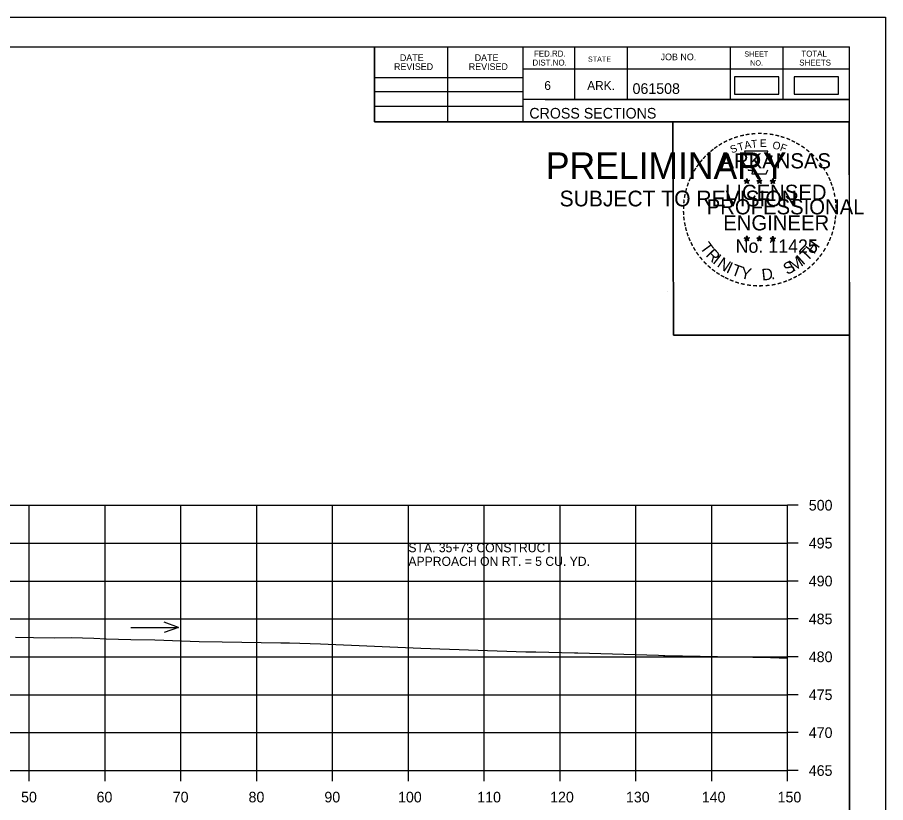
# Model space of a CAD drawing. Extents: x 1371057 to 1372761, y 380005 to 390517.
# Drawn here: x 1371609.3 to 1371723.8, y 380968.2 to 381071.8 of the extents above; entities that cross this region are included whole.
import ezdxf

# ---------------------------------------------------------------- set-up
doc = ezdxf.new("R2010")
doc.units = 0
for name, color, linetype in [('R_Axis', 7, 'Continuous'), ('R_Axis Annot', 7, 'Continuous'), ('R_Border', 7, 'Continuous'), ('R_Border PE', 7, 'Continuous'), ('R_Border Prem', 7, 'Continuous'), ('R_Dimension', 7, 'Continuous'), ('R_Exist Surface', 7, 'Continuous'), ('R_Grid', 7, 'Continuous'), ('R_No Plot', 7, 'Continuous'), ('R_Water Annot', 7, 'Continuous')]:
    doc.layers.add(name, color=color, linetype=linetype)

msp = doc.modelspace()

# ---------------------------------------------------------------- linework, layer by layer
at = {"layer": 'R_Axis'}
for p, q in [((1371710.87, 380972.41), (1371710.87, 381007.41)), ((1371712.27, 381007.41), (1371710.87, 381007.41)), ((1371712.27, 381002.41), (1371710.87, 381002.41)), ((1371712.27, 380997.41), (1371710.87, 380997.41)), ((1371712.27, 380992.41), (1371710.87, 380992.41)), ((1371712.27, 380987.41), (1371710.87, 380987.41)), ((1371712.27, 380982.41), (1371710.87, 380982.41)), ((1371712.27, 380977.41), (1371710.87, 380977.41)), ((1371410.87, 380972.41), (1371710.87, 380972.41)), ((1371610.87, 380971.01), (1371610.87, 380972.41)), ((1371620.87, 380971.01), (1371620.87, 380972.41)), ((1371630.87, 380971.01), (1371630.87, 380972.41)), ((1371640.87, 380971.01), (1371640.87, 380972.41)), ((1371650.87, 380971.01), (1371650.87, 380972.41)), ((1371660.87, 380971.01), (1371660.87, 380972.41)), ((1371670.87, 380971.01), (1371670.87, 380972.41)), ((1371680.87, 380971.01), (1371680.87, 380972.41)), ((1371690.87, 380971.01), (1371690.87, 380972.41)), ((1371700.87, 380971.01), (1371700.87, 380972.41)), ((1371710.87, 380971.01), (1371710.87, 380972.41)), ((1371712.27, 380972.41), (1371710.87, 380972.41))]:
    msp.add_line(p, q, dxfattribs=at)
at = {"layer": 'R_Border'}
for p, q in [((1371402.87, 381067.87), (1371719.05, 381067.87)), ((1371656.41, 381057.99), (1371656.41, 381067.87)), ((1371666.09, 381057.99), (1371666.09, 381067.87)), ((1371675.95, 381067.87), (1371675.95, 381057.99)), ((1371682.79, 381067.87), (1371682.79, 381060.93)), ((1371689.73, 381067.87), (1371689.73, 381060.93)), ((1371703.31, 381067.87), (1371703.31, 381060.93)), ((1371710.25, 381067.87), (1371710.25, 381060.93)), ((1371719.05, 380862.41), (1371719.05, 381067.87)), ((1371719.05, 381064.93), (1371675.95, 381064.93)), ((1371719.05, 381064.95), (1371719.05, 381064.95)), ((1371656.41, 381063.85), (1371675.95, 381063.85)), ((1371656.41, 381061.99), (1371675.95, 381061.99)), ((1371719.05, 381060.93), (1371675.95, 381060.93)), ((1371678.91, 381060.93), (1371719.05, 381060.93)), ((1371656.41, 381060.05), (1371675.95, 381060.05)), ((1371719.05, 381057.99), (1371656.41, 381057.99))]:
    msp.add_line(p, q, dxfattribs=at)
at = {"layer": 'R_Border PE'}
for p, q in [((1371705.14, 381050.25), (1371705.49, 381050.14)), ((1371705.14, 381050.25), (1371705.39, 381050.2)), ((1371705.14, 381050.25), (1371705.37, 381050.12)), ((1371705.27, 381049.84), (1371705.49, 381050.14)), ((1371705.49, 381050.5), (1371705.45, 381050.25)), ((1371705.49, 381050.14), (1371705.49, 381050.5)), ((1371705.49, 381050.5), (1371705.54, 381050.25)), ((1371705.83, 381050.25), (1371705.49, 381050.14)), ((1371705.7, 381049.84), (1371705.49, 381050.14)), ((1371705.83, 381050.25), (1371705.55, 381050.2)), ((1371705.7, 381049.84), (1371705.56, 381050.13)), ((1371705.83, 381050.25), (1371705.63, 381050.14)), ((1371706.81, 381050.25), (1371707.16, 381050.14)), ((1371706.81, 381050.25), (1371707.06, 381050.2)), ((1371706.81, 381050.25), (1371707.04, 381050.12)), ((1371706.94, 381049.84), (1371707.16, 381050.14)), ((1371707.16, 381050.5), (1371707.12, 381050.25)), ((1371707.16, 381050.14), (1371707.16, 381050.5)), ((1371707.16, 381050.5), (1371707.21, 381050.25)), ((1371707.5, 381050.25), (1371707.16, 381050.14)), ((1371707.37, 381049.84), (1371707.16, 381050.14)), ((1371707.5, 381050.25), (1371707.22, 381050.2)), ((1371707.37, 381049.84), (1371707.23, 381050.13)), ((1371707.5, 381050.25), (1371707.3, 381050.14)), ((1371708.57, 381050.23), (1371708.92, 381050.12)), ((1371708.57, 381050.23), (1371708.82, 381050.19)), ((1371708.57, 381050.23), (1371708.81, 381050.11)), ((1371708.7, 381049.83), (1371708.92, 381050.12)), ((1371708.92, 381050.49), (1371708.88, 381050.24)), ((1371708.92, 381050.12), (1371708.92, 381050.49)), ((1371708.92, 381050.49), (1371708.97, 381050.24)), ((1371709.27, 381050.23), (1371708.92, 381050.12)), ((1371709.13, 381049.83), (1371708.92, 381050.12)), ((1371709.27, 381050.23), (1371708.98, 381050.19)), ((1371709.13, 381049.83), (1371709, 381050.12)), ((1371709.27, 381050.23), (1371709.06, 381050.13)), ((1371705.27, 381049.84), (1371705.4, 381050.08)), ((1371705.27, 381049.84), (1371705.48, 381050.06)), ((1371705.7, 381049.84), (1371705.48, 381050.05)), ((1371706.94, 381049.84), (1371707.07, 381050.08)), ((1371706.94, 381049.84), (1371707.15, 381050.06)), ((1371707.37, 381049.84), (1371707.15, 381050.05)), ((1371708.7, 381049.83), (1371708.83, 381050.07)), ((1371708.7, 381049.83), (1371708.92, 381050.04)), ((1371709.13, 381049.83), (1371708.92, 381050.04)), ((1371705.13, 381042.67), (1371705.48, 381042.56)), ((1371705.13, 381042.67), (1371705.39, 381042.63)), ((1371705.13, 381042.67), (1371705.37, 381042.55)), ((1371705.27, 381042.27), (1371705.48, 381042.56)), ((1371705.27, 381042.27), (1371705.39, 381042.51)), ((1371705.27, 381042.27), (1371705.48, 381042.48)), ((1371705.48, 381042.93), (1371705.44, 381042.68)), ((1371705.48, 381042.56), (1371705.48, 381042.93)), ((1371705.48, 381042.93), (1371705.53, 381042.68)), ((1371705.83, 381042.67), (1371705.48, 381042.56)), ((1371705.7, 381042.27), (1371705.48, 381042.56)), ((1371705.7, 381042.27), (1371705.48, 381042.48)), ((1371705.83, 381042.67), (1371705.54, 381042.62)), ((1371705.7, 381042.27), (1371705.56, 381042.56)), ((1371705.83, 381042.67), (1371705.63, 381042.57)), ((1371706.8, 381042.67), (1371707.15, 381042.56)), ((1371706.8, 381042.67), (1371707.06, 381042.63)), ((1371706.8, 381042.67), (1371707.04, 381042.55)), ((1371706.94, 381042.27), (1371707.15, 381042.56)), ((1371706.94, 381042.27), (1371707.06, 381042.51)), ((1371706.94, 381042.27), (1371707.15, 381042.48)), ((1371707.15, 381042.93), (1371707.11, 381042.68)), ((1371707.15, 381042.56), (1371707.15, 381042.93)), ((1371707.15, 381042.93), (1371707.2, 381042.68)), ((1371707.5, 381042.67), (1371707.15, 381042.56)), ((1371707.36, 381042.27), (1371707.15, 381042.56)), ((1371707.36, 381042.27), (1371707.15, 381042.48)), ((1371707.5, 381042.67), (1371707.21, 381042.62)), ((1371707.36, 381042.27), (1371707.23, 381042.56)), ((1371707.5, 381042.67), (1371707.29, 381042.57)), ((1371708.57, 381042.66), (1371708.92, 381042.55)), ((1371708.57, 381042.66), (1371708.82, 381042.62)), ((1371708.57, 381042.66), (1371708.81, 381042.54)), ((1371708.7, 381042.26), (1371708.92, 381042.55)), ((1371708.7, 381042.26), (1371708.83, 381042.5)), ((1371708.7, 381042.26), (1371708.92, 381042.47)), ((1371708.92, 381042.92), (1371708.88, 381042.67)), ((1371708.92, 381042.55), (1371708.92, 381042.92)), ((1371708.92, 381042.92), (1371708.97, 381042.67)), ((1371709.27, 381042.66), (1371708.92, 381042.55)), ((1371709.13, 381042.26), (1371708.92, 381042.55)), ((1371709.13, 381042.26), (1371708.92, 381042.47)), ((1371709.27, 381042.66), (1371708.98, 381042.61)), ((1371709.13, 381042.26), (1371708.99, 381042.55)), ((1371709.27, 381042.66), (1371709.06, 381042.56))]:
    msp.add_line(p, q, dxfattribs=at)
for points in [[(1371705.18, 381054.12), (1371705.45, 381053.3)], [(1371708.69, 381053.2), (1371708.83, 381053.49), (1371708.15, 381053.46), (1371708.29, 381054.12), (1371705.18, 381054.12)], [(1371705.67, 381051.7), (1371705.67, 381051.61), (1371706.23, 381051.6), (1371706.18, 381051.12), (1371708.05, 381051.12), (1371708.25, 381051.66)], [(1371705.49, 381050.5), (1371705.7, 381049.84), (1371705.14, 381050.25), (1371705.83, 381050.25), (1371705.27, 381049.84), (1371705.49, 381050.5)], [(1371707.16, 381050.5), (1371707.37, 381049.84), (1371706.81, 381050.25), (1371707.5, 381050.25), (1371706.94, 381049.84), (1371707.16, 381050.5)], [(1371708.92, 381050.49), (1371709.13, 381049.83), (1371708.57, 381050.23), (1371709.27, 381050.23), (1371708.7, 381049.83), (1371708.92, 381050.49)], [(1371705.48, 381042.93), (1371705.7, 381042.27), (1371705.13, 381042.67), (1371705.83, 381042.67), (1371705.27, 381042.27), (1371705.48, 381042.93)], [(1371707.15, 381042.93), (1371707.36, 381042.27), (1371706.8, 381042.67), (1371707.5, 381042.67), (1371706.94, 381042.27), (1371707.15, 381042.93)], [(1371708.92, 381042.92), (1371709.13, 381042.26), (1371708.57, 381042.66), (1371709.27, 381042.66), (1371708.7, 381042.26), (1371708.92, 381042.92)]]:
    msp.add_lwpolyline(points, dxfattribs=at)
for centre, radius in [((1371705.49, 381050.13), 0.172), ((1371705.49, 381050.13), 0.145), ((1371705.49, 381050.13), 0.116), ((1371705.49, 381050.13), 0.0991), ((1371705.49, 381050.13), 0.0747), ((1371705.49, 381050.13), 0.0495), ((1371705.49, 381050.13), 0.0296), ((1371707.16, 381050.13), 0.172), ((1371707.16, 381050.13), 0.145), ((1371707.16, 381050.13), 0.116), ((1371707.16, 381050.13), 0.0991), ((1371707.16, 381050.13), 0.0747), ((1371707.16, 381050.13), 0.0495), ((1371707.16, 381050.13), 0.0296), ((1371708.92, 381050.12), 0.172), ((1371708.92, 381050.12), 0.145), ((1371708.92, 381050.12), 0.116), ((1371708.92, 381050.12), 0.0991), ((1371708.92, 381050.12), 0.0747), ((1371708.92, 381050.12), 0.0495), ((1371708.92, 381050.12), 0.0296), ((1371705.48, 381042.56), 0.172), ((1371705.48, 381042.56), 0.145), ((1371705.48, 381042.56), 0.116), ((1371705.48, 381042.56), 0.0991), ((1371705.48, 381042.56), 0.0747), ((1371705.48, 381042.56), 0.0495), ((1371705.48, 381042.56), 0.0296), ((1371707.15, 381042.56), 0.172), ((1371707.15, 381042.56), 0.145), ((1371707.15, 381042.56), 0.116), ((1371707.15, 381042.56), 0.0991), ((1371707.15, 381042.56), 0.0747), ((1371707.15, 381042.56), 0.0495), ((1371707.15, 381042.56), 0.0296), ((1371708.92, 381042.55), 0.172), ((1371708.92, 381042.55), 0.145), ((1371708.92, 381042.55), 0.116), ((1371708.92, 381042.55), 0.0991), ((1371708.92, 381042.55), 0.0747), ((1371708.92, 381042.55), 0.0495), ((1371708.92, 381042.55), 0.0296)]:
    msp.add_circle(centre, radius, dxfattribs=at)
at = {"layer": 'R_Dimension'}
for points in [[(1371703.87, 381061.62), (1371709.7, 381061.62), (1371709.7, 381063.93), (1371703.87, 381063.93)], [(1371711.74, 381061.62), (1371717.57, 381061.62), (1371717.57, 381063.93), (1371711.74, 381063.93)]]:
    msp.add_lwpolyline(points, close=True, dxfattribs=at)
at = {"layer": 'R_Exist Surface'}
msp.add_lwpolyline([(1371609.04, 380990.01), (1371611.43, 380989.97), (1371614.15, 380989.93), (1371616.4, 380989.94), (1371619.39, 380989.86), (1371621, 380989.79), (1371624.25, 380989.71), (1371627.41, 380989.66), (1371633.26, 380989.45), (1371636.33, 380989.37), (1371644.03, 380989.27), (1371645.18, 380989.26), (1371649.29, 380989.14), (1371662.51, 380988.57), (1371676.35, 380988.09), (1371677.67, 380988.06), (1371682.79, 380987.95), (1371683.22, 380987.95), (1371693.85, 380987.62), (1371694.5, 380987.6), (1371694.59, 380987.6), (1371694.68, 380987.59), (1371708.6, 380987.33), (1371710.87, 380987.25)], dxfattribs=at)
at = {"layer": 'R_Grid'}
for p, q in [((1371410.87, 381007.41), (1371710.87, 381007.41)), ((1371610.87, 380972.41), (1371610.87, 381007.41)), ((1371620.87, 380972.41), (1371620.87, 381007.41)), ((1371630.87, 380972.41), (1371630.87, 381007.41)), ((1371640.87, 380972.41), (1371640.87, 381007.41)), ((1371650.87, 380972.41), (1371650.87, 381007.41)), ((1371660.87, 380972.41), (1371660.87, 381007.41)), ((1371670.87, 380972.41), (1371670.87, 381007.41)), ((1371680.87, 380972.41), (1371680.87, 381007.41)), ((1371690.87, 380972.41), (1371690.87, 381007.41)), ((1371700.87, 380972.41), (1371700.87, 381007.41)), ((1371710.87, 380972.41), (1371710.87, 381007.41)), ((1371410.87, 381002.41), (1371710.87, 381002.41)), ((1371410.87, 380997.41), (1371710.87, 380997.41)), ((1371410.87, 380992.41), (1371710.87, 380992.41)), ((1371410.87, 380987.41), (1371710.87, 380987.41)), ((1371410.87, 380982.41), (1371710.87, 380982.41)), ((1371410.87, 380977.41), (1371710.87, 380977.41)), ((1371410.87, 380972.41), (1371710.87, 380972.41))]:
    msp.add_line(p, q, dxfattribs=at)
at = {"layer": 'R_No Plot'}
for p, q in [((1371390.47, 381071.77), (1371723.8, 381071.77)), ((1371695.09, 381035.54), (1371695.09, 381035.54))]:
    msp.add_line(p, q, dxfattribs=at)
for points in [[(1371390.46, 381071.77), (1371723.8, 381071.77), (1371723.8, 380858.43), (1371390.46, 380858.43)], [(1371636.79, 381067.87), (1371656.41, 381067.87), (1371656.41, 381057.99), (1371672.52, 381057.99), (1371695.72, 381057.99), (1371695.84, 381029.83), (1371719.05, 381029.83), (1371719.05, 380862.41), (1371402.87, 380862.41), (1371402.87, 381067.87)], [(1371695.72, 381057.99), (1371718.93, 381057.99), (1371719.05, 381029.83), (1371695.84, 381029.83)]]:
    msp.add_lwpolyline(points, close=True, dxfattribs=at)
at = {"layer": 'R_Water Annot'}
for p, q in [((1371630.56, 380991.3), (1371628.64, 380992)), ((1371624.28, 380991.3), (1371630.56, 380991.3)), ((1371630.56, 380991.3), (1371628.64, 380990.6))]:
    msp.add_line(p, q, dxfattribs=at)

# ---------------------------------------------------------------- texts
at = {"layer": 'R_Axis Annot'}
for s, p in [('500', (1371713.67, 381006.71)), ('495', (1371713.67, 381001.71)), ('490', (1371713.67, 380996.71)), ('485', (1371713.67, 380991.71)), ('480', (1371713.67, 380986.71)), ('475', (1371713.67, 380981.71)), ('470', (1371713.67, 380976.71)), ('465', (1371713.67, 380971.71)), ('50', (1371609.79, 380968.21)), ('60', (1371619.75, 380968.21)), ('70', (1371629.79, 380968.21)), ('80', (1371639.79, 380968.21)), ('90', (1371649.79, 380968.21)), ('100', (1371659.5, 380968.21)), ('110', (1371669.95, 380968.21)), ('120', (1371679.56, 380968.21)), ('130', (1371689.56, 380968.21)), ('140', (1371699.56, 380968.21)), ('150', (1371709.56, 380968.21))]:
    msp.add_text(s, height=1.4, dxfattribs=at).set_placement(p)
at = {"layer": 'R_Border'}
for s, height, p in [('FED.RD.', 0.782, (1371677.43, 381066.59)), ('TOTAL', 0.782, (1371712.69, 381066.59)), ('DATE', 0.879, (1371659.75, 381066.01)), ('DATE', 0.879, (1371669.61, 381066.01)), ('DIST.NO.', 0.782, (1371677.23, 381065.41)), ('STATE', 0.684, (1371684.55, 381065.91)), ('JOB NO.', 0.879, (1371694.13, 381066.11)), ('SHEET', 0.684, (1371705.17, 381066.59)), ('SHEETS', 0.782, (1371712.41, 381065.41)), ('REVISED', 0.879, (1371658.97, 381064.83)), ('REVISED', 0.879, (1371668.83, 381064.83)), ('NO.', 0.684, (1371705.95, 381065.41)), ('6', 1.17, (1371678.79, 381062.19)), ('ARK.', 1.172, (1371684.45, 381062.19)), ('061508', 1.4, (1371690.43, 381061.67)), ('CROSS SECTIONS', 1.4, (1371676.82, 381058.42))]:
    msp.add_text(s, height=height, rotation=360, dxfattribs=at).set_placement(p)
at = {"layer": 'R_Border PE'}
for s, height, rotation, p in [('-', 1.6, 24.3072, (1371703.29, 381054.98)), ('-', 1.6, 19.1761, (1371703.93, 381055.25)), ('-', 1.6, 13.6301, (1371704.68, 381055.49)), ('-', 1.6, 10.2193, (1371705.35, 381055.65)), ('-', 1.6, 5.8968, (1371706.08, 381055.76)), ('-', 1.6, 0.1862, (1371706.86, 381055.84)), ('-', 1.6, 357.743, (1371707.58, 381055.82)), ('-', 1.6, 352.1617, (1371708.32, 381055.77)), ('-', 1.6, 347.2049, (1371709.04, 381055.65)), ('-', 1.6, 342.3362, (1371709.68, 381055.5)), ('-', 1.6, 337.8551, (1371710.41, 381055.28)), ('-', 1.6, 36.2317, (1371701.48, 381053.9)), ('-', 1.6, 34.0636, (1371702.06, 381054.3)), ('-', 1.6, 28.7918, (1371702.66, 381054.67)), ('S', 1, 21.594, (1371703.53, 381053.8)), ('T', 1, 16.4036, (1371704.45, 381054.13)), ('A', 1, 11.2132, (1371705.27, 381054.38)), ('T', 1, 6.0228, (1371706.12, 381054.55)), ('E', 1, 0.8323, (1371707.23, 381054.66)), ('O', 1, 350.4515, (1371708.83, 381054.45)), ('F', 1, 340.0707, (1371709.79, 381054.22)), ('-', 1.6, 334.1211, (1371711.04, 381055)), ('-', 1.6, 329.6409, (1371711.62, 381054.72)), ('-', 1.6, 325.8627, (1371712.26, 381054.36)), ('-', 1.6, 48.423, (1371700.13, 381052.63)), ('-', 1.6, 42.9622, (1371700.58, 381053.11)), ('-', 1.6, 38.9507, (1371701.01, 381053.52)), ('ARKANSAS', 2, 360, (1371702.03, 381051.84)), ('-', 1.6, 320.5297, (1371712.87, 381053.93)), ('-', 1.6, 315.5786, (1371713.47, 381053.45)), ('-', 1.6, 54.2325, (1371699.31, 381051.57)), ('-', 1.6, 50.6142, (1371699.72, 381052.14)), ('-', 1.6, 309.8797, (1371714.04, 381052.9)), ('-', 1.6, 306.6522, (1371714.57, 381052.29)), ('-', 1.6, 62.8713, (1371698.67, 381050.43)), ('-', 1.6, 58.0706, (1371698.99, 381051.05)), ('-', 1.4, 303.6753, (1371715.05, 381051.73)), ('-', 1.6, 299.6684, (1371715.37, 381051.12)), ('-', 1.6, 67.7743, (1371698.41, 381049.82)), ('DWB', 0.01, 360, (1371705.47, 381050.13)), ('DWB', 0.01, 360, (1371707.14, 381050.13)), ('DWB', 0.01, 360, (1371708.91, 381050.12)), ('-', 1.6, 294.6628, (1371715.7, 381050.51)), ('-', 1.6, 75.461, (1371698, 381048.48)), ('-', 1.6, 72.3945, (1371698.2, 381049.19)), ('LICENSED', 2, 360, (1371702.63, 381047.69)), ('-', 1.6, 290.5728, (1371715.95, 381049.93)), ('-', 1.6, 285.1233, (1371716.19, 381049.35)), ('-', 1.6, 81.2013, (1371697.87, 381047.77)), ('-', 1.6, 280.5493, (1371716.39, 381048.61)), ('-', 1.6, 276.5962, (1371716.55, 381047.84)), ('-', 1.6, 89.0622, (1371697.77, 381046.37)), ('-', 1.6, 85.1863, (1371697.79, 381047.07)), ('PROFESSIONAL', 2, 360, (1371700.21, 381045.78)), ('-', 1.6, 274.3301, (1371716.61, 381047.12)), ('-', 1.6, 94.1959, (1371697.8, 381045.65)), ('ENGINEER', 2, 360, (1371702.39, 381043.66)), ('-', 1.6, 263.5172, (1371716.62, 381045.82)), ('-', 1.6, 269.9407, (1371716.64, 381046.49)), ('-', 1.6, 98.9479, (1371697.87, 381044.98)), ('-', 1.6, 101.7149, (1371698.01, 381044.25)), ('-', 1.6, 260.9953, (1371716.55, 381045.17)), ('-', 1.6, 105.4578, (1371698.17, 381043.65)), ('-', 1.6, 109.0874, (1371698.38, 381043.02)), ('-', 1.6, 252.8681, (1371716.26, 381043.77)), ('-', 1.6, 255.7626, (1371716.44, 381044.49)), ('-', 1.6, 114.0643, (1371698.64, 381042.43)), ('-', 1.6, 115.7289, (1371698.94, 381041.81)), ('T', 1.54, 306.0406, (1371699.24, 381041.4)), ('No. 11425', 1.757, 360, (1371704.02, 381040.71)), ('DWB', 0.01, 360, (1371705.47, 381042.56)), ('DWB', 0.01, 360, (1371707.14, 381042.56)), ('DWB', 0.01, 360, (1371708.91, 381042.55)), ('H', 1.54, 54.6088, (1371714.36, 381040.44)), ('-', 1.6, 244.6197, (1371715.78, 381042.47)), ('-', 1.6, 247.8887, (1371716.04, 381043.1)), ('-', 1.6, 120.4471, (1371699.3, 381041.22)), ('R', 1.54, 314.005, (1371700, 381040.35)), ('T', 1.54, 46.6444, (1371713.47, 381039.49)), ('-', 1.6, 239.0712, (1371715.38, 381041.71)), ('-', 1.6, 125.8934, (1371699.7, 381040.66)), ('-', 1.6, 130.7181, (1371700.17, 381040.11)), ('I', 1.54, 321.9694, (1371700.9, 381039.42)), ('N', 1.54, 326.5002, (1371701.47, 381038.95)), ('M', 1.54, 32.6563, (1371711.63, 381038.17)), ('I', 1.54, 42.1136, (1371712.91, 381039.02)), ('-', 1.6, 231.2538, (1371714.55, 381040.5)), ('-', 1.6, 233.8452, (1371714.98, 381041.06)), ('-', 1.6, 134.2238, (1371700.68, 381039.56)), ('-', 1.6, 138.9338, (1371701.21, 381039.1)), ('I', 1.54, 335.3603, (1371702.68, 381038.16)), ('T', 1.54, 339.8912, (1371703.34, 381037.84)), ('Y', 1.54, 347.8556, (1371704.56, 381037.39)), ('D', 1.54, 6.3969, (1371707.54, 381037.03)), ('S', 1.54, 26.9312, (1371710.79, 381037.76)), ('-', 1.6, 221.0851, (1371713.55, 381039.42)), ('-', 1.6, 225.7653, (1371714.07, 381039.93)), ('-', 1.6, 144.6463, (1371701.76, 381038.69)), ('-', 1.6, 148.0898, (1371702.32, 381038.32)), ('-', 1.6, 151.5704, (1371702.9, 381038)), ('-', 1.6, 154.6002, (1371703.43, 381037.75)), ('-', 1.6, 207.3568, (1371711.91, 381038.22)), ('-', 1.6, 212.2491, (1371712.47, 381038.56)), ('-', 1.6, 215.7363, (1371713, 381038.95)), ('-', 1.6, 158.5612, (1371704.05, 381037.5)), ('-', 1.6, 162.7983, (1371704.74, 381037.28)), ('-', 1.6, 167.5555, (1371705.45, 381037.12)), ('-', 1.6, 173.1155, (1371706.22, 381037.01)), ('-', 1.6, 176.5183, (1371706.97, 381036.96)), ('-', 1.6, 181.5918, (1371707.72, 381036.98)), ('-', 1.6, 185.8167, (1371708.52, 381037.05)), ('-', 1.6, 191.2858, (1371709.26, 381037.18)), ('.', 1.54, 13.7642, (1371708.74, 381037.16)), ('-', 1.6, 195.4743, (1371709.99, 381037.38)), ('-', 1.6, 200.7184, (1371710.67, 381037.63)), ('-', 1.6, 204.2516, (1371711.29, 381037.9))]:
    msp.add_text(s, height=height, rotation=rotation, dxfattribs=at).set_placement(p)
at = {"layer": 'R_Border Prem'}
for s, height, p in [('PRELIMINARY', 3.5, (1371679, 381050.45)), ('DWB', 0.01, (1371679.75, 381052.3)), ('SUBJECT TO REVISION', 2.0751, (1371680.81, 381046.83))]:
    msp.add_text(s, height=height, rotation=360, dxfattribs=at).set_placement(p)
at = {"layer": 'R_Water Annot'}
for s, p in [('STA. 35+73 CONSTRUCT', (1371660.87, 381001.21)), ('APPROACH ON RT. = 5 CU. YD.', (1371660.87, 380999.41))]:
    msp.add_text(s, height=1.2, dxfattribs=at).set_placement(p)

doc.saveas('drawing.dxf')
